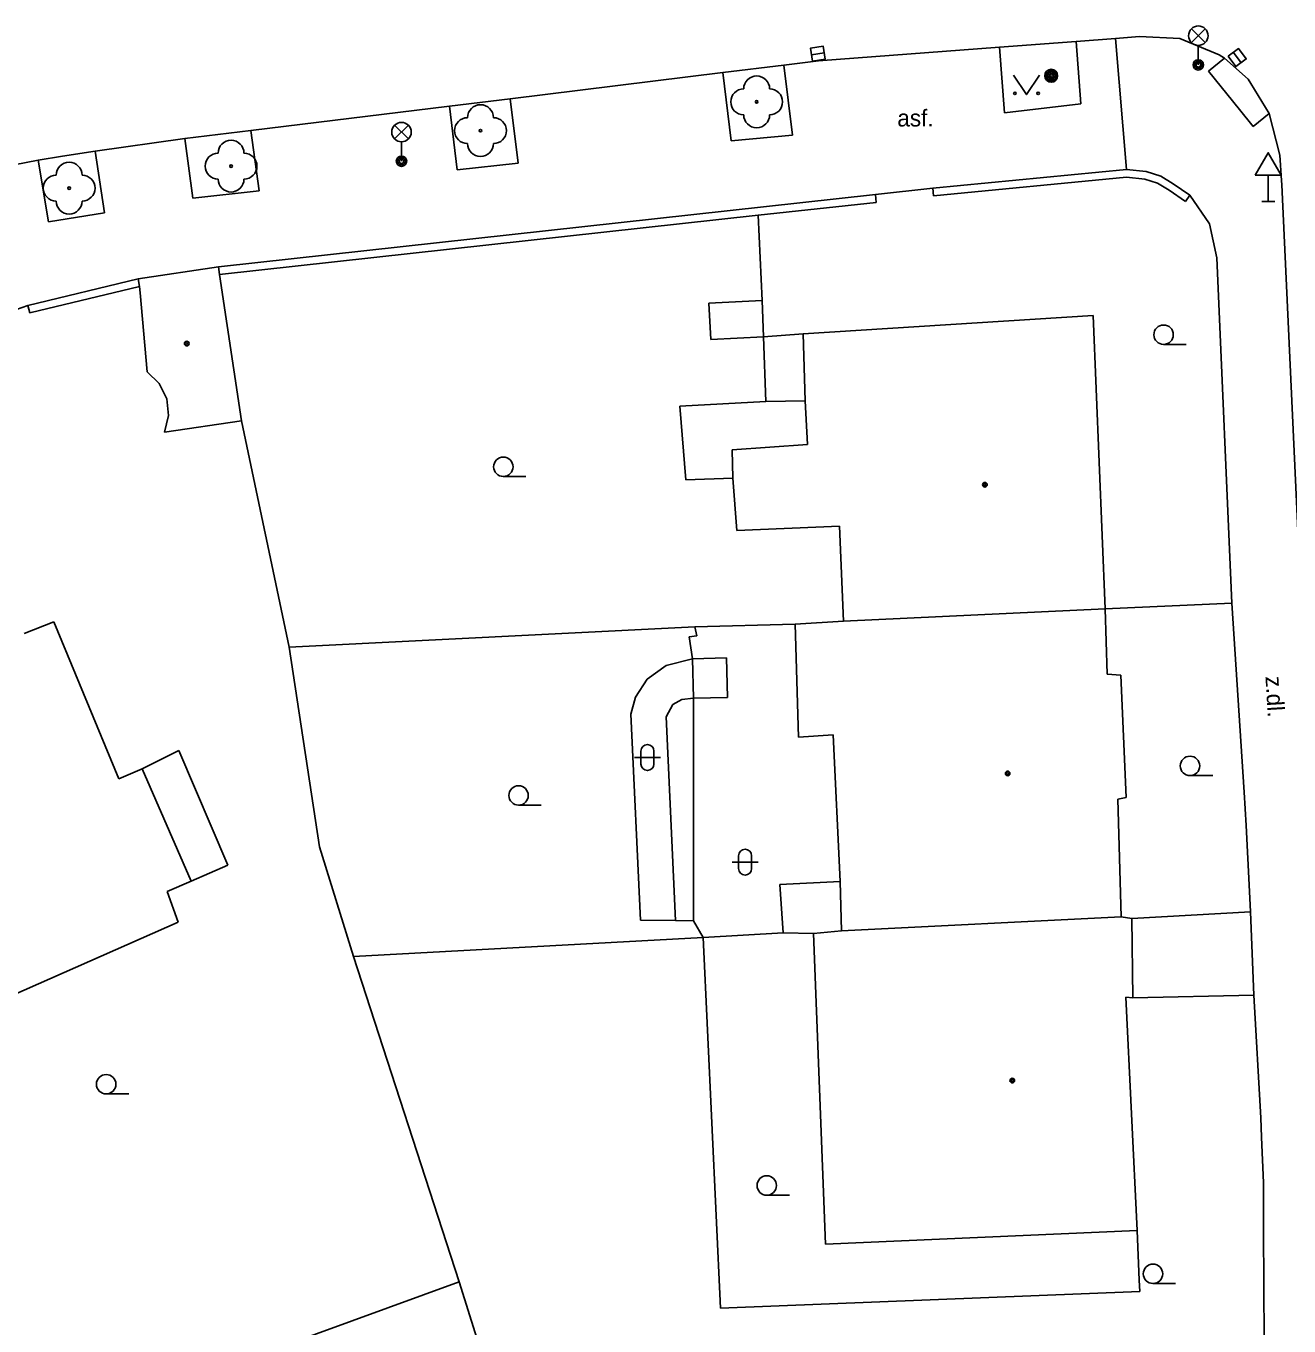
# Model space of a CAD drawing. Extents: x -600309 to -598967, y -1161267 to -1160292.
# Drawn here: x -599317.9 to -599269.1, y -1160491 to -1160440.8 of the extents above; entities that cross this region are included whole.
import ezdxf

# ---------------------------------------------------------------- set-up
doc = ezdxf.new("R2010")
doc.units = 0
for name, color, linetype in [('Level 10', 7, 'Continuous'), ('Level 11', 7, 'Continuous'), ('Level 22', 7, 'Continuous'), ('Level 25', 7, 'Continuous'), ('Level 27', 7, 'Continuous'), ('Level 33', 7, 'Continuous'), ('Level 34', 7, 'Continuous'), ('Level 36', 7, 'Continuous'), ('Level 39', 7, 'Continuous'), ('Level 40', 7, 'Continuous'), ('Level 5', 7, 'Continuous'), ('Level 51', 7, 'Continuous'), ('Level 54', 7, 'Continuous'), ('Level 7', 7, 'Continuous'), ('Level 8', 7, 'Continuous')]:
    doc.layers.add(name, color=color, linetype=linetype)

msp = doc.modelspace()

# ---------------------------------------------------------------- linework, layer by layer
at = {"layer": 'Level 10'}
for points in [[(-599288.62, -1160442.33), (-599287.28, -1160442.17), (-599280.29, -1160441.64)], [(-599280.29, -1160441.64), (-599277.33, -1160441.42)], [(-599277.33, -1160441.42), (-599275.82, -1160441.3)], [(-599275.82, -1160441.3), (-599274.89, -1160441.23)], [(-599274.89, -1160441.23), (-599273.33, -1160441.3), (-599271.81, -1160441.93), (-599271.61, -1160442.06)], [(-599271.61, -1160442.06), (-599270.69, -1160442.87), (-599270.59, -1160443.0349), (-599269.88, -1160444.2)], [(-599299.18, -1160443.63), (-599290.9699, -1160442.62)], [(-599290.9699, -1160442.62), (-599288.62, -1160442.33)], [(-599301.53, -1160443.9099), (-599299.18, -1160443.63)], [(-599309.19, -1160444.85), (-599301.53, -1160443.9099)], [(-599269.88, -1160444.2), (-599269.48, -1160445.81)], [(-599311.74, -1160445.1599), (-599309.19, -1160444.85)], [(-599317.4, -1160446), (-599316.46, -1160445.85), (-599315.2, -1160445.65)], [(-599315.2, -1160445.65), (-599311.74, -1160445.1599)], [(-599323.31, -1160447.14), (-599317.4, -1160446)], [(-599269.48, -1160445.81), (-599269.4099, -1160446.79)], [(-599269.4099, -1160446.79), (-599269.4028, -1160446.949), (-599268.32, -1160470.31), (-599268.14, -1160474.13), (-599267.77, -1160482.25)]]:
    msp.add_lwpolyline(points, dxfattribs=at)
at = {"layer": 'Level 11'}
for points in [[(-599280.29, -1160441.64), (-599280.1, -1160444.17)], [(-599277.33, -1160441.42), (-599277.15, -1160443.82)], [(-599275.82, -1160441.3), (-599275.39, -1160446.36)], [(-599272.23, -1160442.56), (-599271.61, -1160442.06)], [(-599290.9699, -1160442.62), (-599290.65, -1160445.25)], [(-599288.62, -1160442.33), (-599288.29, -1160445.03)], [(-599272.23, -1160442.56), (-599271.0279, -1160444.0469), (-599270.5, -1160444.7)], [(-599299.18, -1160443.63), (-599298.88, -1160446.11)], [(-599301.53, -1160443.9099), (-599301.23, -1160446.37)], [(-599280.1, -1160444.17), (-599277.15, -1160443.82)], [(-599270.5, -1160444.7), (-599269.88, -1160444.2)], [(-599309.19, -1160444.85), (-599308.88, -1160447.18)], [(-599290.65, -1160445.25), (-599288.29, -1160445.03)], [(-599315.2, -1160445.65), (-599314.84, -1160448.04)], [(-599311.74, -1160445.1599), (-599311.43, -1160447.4699)], [(-599317.4, -1160446), (-599317.01, -1160448.38)], [(-599301.23, -1160446.37), (-599298.88, -1160446.11)], [(-599311.43, -1160447.4699), (-599308.88, -1160447.18)], [(-599317.01, -1160448.38), (-599314.84, -1160448.04)], [(-599270.48, -1160478.24), (-599275.15, -1160478.34)]]:
    msp.add_lwpolyline(points, dxfattribs=at)
at = {"layer": 'Level 22'}
for centre in [(-599289.67, -1160443.75), (-599300.33, -1160444.86), (-599309.96, -1160446.23), (-599316.21, -1160447.08)]:
    msp.add_circle(centre, 0.05, dxfattribs=at)
for centre, start, end in [((-599289.67, -1160443.25), 0, 180), ((-599290.17, -1160443.75), 90, 270), ((-599289.17, -1160443.75), 270, 90), ((-599300.33, -1160444.36), 0, 180), ((-599300.83, -1160444.86), 90, 270), ((-599299.83, -1160444.86), 270, 90), ((-599289.67, -1160444.25), 180, 0), ((-599309.96, -1160445.73), 0, 180), ((-599300.33, -1160445.36), 180, 0), ((-599316.21, -1160446.58), 0, 180), ((-599310.46, -1160446.23), 90, 270), ((-599309.46, -1160446.23), 270, 90), ((-599316.71, -1160447.08), 90, 270), ((-599315.71, -1160447.08), 270, 90), ((-599309.96, -1160446.73), 180, 0), ((-599316.21, -1160447.58), 180, 0)]:
    msp.add_arc(centre, 0.5, start, end, dxfattribs=at)
at = {"layer": 'Level 25'}
for radius in [0.25, 0.2, 0.15, 0.1, 0.05]:
    msp.add_circle((-599278.3, -1160442.74), radius, dxfattribs=at)
at = {"layer": 'Level 27'}
for p, q in [((-599287.5569, -1160441.9291), (-599287.0631, -1160441.8509)), ((-599271.2682, -1160441.8386), (-599270.9718, -1160442.2414))]:
    msp.add_line(p, q, dxfattribs=at)
for points in [[(-599287.5178, -1160442.176), (-599287.024, -1160442.0978), (-599287.1022, -1160441.604), (-599287.596, -1160441.6822)], [(-599271.4695, -1160441.9868), (-599271.1732, -1160442.3895), (-599270.7705, -1160442.0932), (-599271.0668, -1160441.6905)]]:
    msp.add_lwpolyline(points, close=True, dxfattribs=at)
at = {"layer": 'Level 33'}
for p, q in [((-599272.885, -1160441.46), (-599272.355, -1160440.93)), ((-599272.885, -1160440.93), (-599272.355, -1160441.46)), ((-599272.62, -1160441.57), (-599272.62, -1160442.32)), ((-599303.645, -1160445.18), (-599303.115, -1160444.65)), ((-599303.645, -1160444.65), (-599303.115, -1160445.18)), ((-599303.38, -1160445.29), (-599303.38, -1160446.04))]:
    msp.add_line(p, q, dxfattribs=at)
for centre, radius in [((-599272.62, -1160441.195), 0.375), ((-599272.62, -1160442.32), 0.2), ((-599272.62, -1160442.32), 0.1445), ((-599272.62, -1160442.32), 0.0876), ((-599303.38, -1160444.915), 0.375), ((-599303.38, -1160446.04), 0.2), ((-599303.38, -1160446.04), 0.1445), ((-599303.38, -1160446.04), 0.0876)]:
    msp.add_circle(centre, radius, dxfattribs=at)
at = {"layer": 'Level 34'}
for p, q in [((-599269.92, -1160446.582), (-599269.92, -1160447.6)), ((-599270.17, -1160447.6), (-599269.67, -1160447.6))]:
    msp.add_line(p, q, dxfattribs=at)
msp.add_lwpolyline([(-599270.42, -1160446.582), (-599269.42, -1160446.582), (-599269.92, -1160445.716)], close=True, dxfattribs=at)
at = {"layer": 'Level 36'}
for p, q in [((-599273.96, -1160453.115), (-599273.085, -1160453.115)), ((-599299.45, -1160458.215), (-599298.575, -1160458.215)), ((-599294.386, -1160469.066), (-599293.386, -1160469.066)), ((-599294.136, -1160468.816), (-599294.136, -1160469.316)), ((-599293.636, -1160468.816), (-599293.636, -1160469.316)), ((-599272.94, -1160469.765), (-599272.065, -1160469.765)), ((-599298.86, -1160470.905), (-599297.985, -1160470.905)), ((-599290.616, -1160473.106), (-599289.616, -1160473.106)), ((-599290.366, -1160472.856), (-599290.366, -1160473.356)), ((-599289.866, -1160472.856), (-599289.866, -1160473.356)), ((-599314.78, -1160482.055), (-599313.905, -1160482.055)), ((-599289.28, -1160485.965), (-599288.405, -1160485.965)), ((-599274.37, -1160489.375), (-599273.495, -1160489.375))]:
    msp.add_line(p, q, dxfattribs=at)
msp.add_lwpolyline([(-599279.75, -1160442.7199), (-599279.25, -1160443.4699), (-599278.75, -1160442.7199)], dxfattribs=at)
for centre, radius in [((-599279.7002, -1160443.4197), 0.05), ((-599278.8008, -1160443.4197), 0.05), ((-599273.9601, -1160452.7399), 0.375), ((-599299.4501, -1160457.8399), 0.375), ((-599272.9401, -1160469.3899), 0.375), ((-599298.8601, -1160470.5299), 0.375), ((-599314.7801, -1160481.6799), 0.375), ((-599289.2801, -1160485.5899), 0.375), ((-599274.3701, -1160488.9999), 0.375)]:
    msp.add_circle(centre, radius, dxfattribs=at)
for centre, start, end in [((-599293.8857, -1160468.8163), 0, 180), ((-599293.8857, -1160469.3163), 180, 0), ((-599290.1157, -1160472.8563), 0, 180), ((-599290.1157, -1160473.3563), 180, 0)]:
    msp.add_arc(centre, 0.25, start, end, dxfattribs=at)
at = {"layer": 'Level 39'}
for centre, radius in [((-599311.67, -1160453.08), 0.09), ((-599311.67, -1160453.08), 0.0398), ((-599280.86, -1160458.53), 0.09), ((-599280.86, -1160458.53), 0.0398), ((-599279.98, -1160469.68), 0.09), ((-599279.98, -1160469.68), 0.0398), ((-599279.8, -1160481.54), 0.09), ((-599279.8, -1160481.54), 0.0398)]:
    msp.add_circle(centre, radius, dxfattribs=at)
at = {"layer": 'Level 5'}
for points in [[(-599313.54, -1160450.58), (-599310.45, -1160450.12)], [(-599310.45, -1160450.12), (-599310.4, -1160450.42)], [(-599313.5, -1160450.88), (-599313.54, -1160450.58)], [(-599310.4, -1160450.42), (-599309.55, -1160456.07)], [(-599313.4699, -1160451.12), (-599313.5, -1160450.88)], [(-599313.2, -1160454.17), (-599313.4699, -1160451.12)], [(-599287.87, -1160452.7), (-599276.68, -1160452)], [(-599276.68, -1160452), (-599276.2199, -1160463.33)], [(-599287.8, -1160455.29), (-599287.87, -1160452.7)], [(-599313.2, -1160454.17), (-599312.73, -1160454.62)], [(-599312.73, -1160454.62), (-599312.44, -1160455.21)], [(-599312.44, -1160455.21), (-599312.37, -1160455.86)], [(-599287.71, -1160456.98), (-599287.8, -1160455.29)], [(-599312.37, -1160455.86), (-599312.53, -1160456.5)], [(-599309.55, -1160456.07), (-599312.53, -1160456.5)], [(-599290.62, -1160457.18), (-599287.71, -1160456.98)], [(-599290.59, -1160458.28), (-599290.62, -1160457.18)], [(-599290.44, -1160460.3), (-599290.59, -1160458.28)], [(-599286.4699, -1160460.13), (-599290.44, -1160460.3)], [(-599286.32, -1160463.8), (-599286.4699, -1160460.13)], [(-599286.32, -1160463.8), (-599276.2199, -1160463.33)], [(-599276.2199, -1160463.33), (-599276.14, -1160465.85)], [(-599317.95, -1160464.28), (-599316.8, -1160463.82)], [(-599316.8, -1160463.82), (-599314.29, -1160469.89)], [(-599288.18, -1160463.9099), (-599286.32, -1160463.8)], [(-599288.05, -1160468.28), (-599288.18, -1160463.9099)], [(-599276.14, -1160465.85), (-599275.61, -1160465.88)], [(-599275.61, -1160465.88), (-599275.4099, -1160470.61)], [(-599286.71, -1160468.19), (-599288.05, -1160468.28)], [(-599286.45, -1160473.85), (-599286.71, -1160468.19)], [(-599314.29, -1160469.89), (-599313.39, -1160469.5)], [(-599313.39, -1160469.5), (-599311.5, -1160473.84)], [(-599275.4099, -1160470.61), (-599275.73, -1160470.67)], [(-599275.73, -1160470.67), (-599275.6, -1160475.2199)], [(-599311.5, -1160473.84), (-599312.42, -1160474.24)], [(-599312.42, -1160474.24), (-599312, -1160475.42)], [(-599286.4, -1160475.76), (-599286.45, -1160473.85)], [(-599286.4, -1160475.76), (-599275.6, -1160475.2199)], [(-599275.6, -1160475.2199), (-599275.19, -1160475.28)], [(-599312, -1160475.42), (-599320.38, -1160479.11)], [(-599287.4699, -1160475.86), (-599286.4, -1160475.76)], [(-599275.19, -1160475.28), (-599275.15, -1160478.34)], [(-599287.01, -1160487.86), (-599287.4699, -1160475.86)], [(-599275.15, -1160478.34), (-599275.42, -1160478.32)], [(-599275.42, -1160478.32), (-599274.98, -1160487.33)], [(-599274.98, -1160487.33), (-599287.01, -1160487.86)]]:
    msp.add_lwpolyline(points, dxfattribs=at)
at = {"layer": 'Level 51'}
for points in [[(-599289.46, -1160451.42), (-599289.61, -1160448.13)], [(-599289.4099, -1160452.82), (-599289.46, -1160451.42)], [(-599289.31, -1160455.32), (-599289.4099, -1160452.82)], [(-599292.64, -1160455.5), (-599289.31, -1160455.32)], [(-599292.4, -1160458.34), (-599292.64, -1160455.5)], [(-599307.7199, -1160464.8), (-599292.05, -1160464.02)], [(-599292.05, -1160464.02), (-599288.18, -1160463.9099)], [(-599292.05, -1160464.02), (-599291.98, -1160464.37)], [(-599291.98, -1160464.37), (-599292.27, -1160464.4099)], [(-599292.27, -1160464.4099), (-599292.15, -1160465.25)], [(-599306.55, -1160472.52), (-599307.7199, -1160464.8)], [(-599292.15, -1160465.25), (-599292.11, -1160466.77)], [(-599292.11, -1160466.77), (-599292.11, -1160475.37)], [(-599313.39, -1160469.5), (-599311.9699, -1160468.79)], [(-599311.9699, -1160468.79), (-599310.09, -1160473.2199)], [(-599305.23, -1160476.75), (-599306.55, -1160472.52)], [(-599310.09, -1160473.2199), (-599311.5, -1160473.84)], [(-599292.11, -1160475.37), (-599291.73, -1160476.02)], [(-599305.23, -1160476.75), (-599291.73, -1160476.02)], [(-599291.73, -1160476.02), (-599288.64, -1160475.84)], [(-599291.06, -1160490.32), (-599291.73, -1160476.02)], [(-599288.64, -1160475.84), (-599287.4699, -1160475.86)], [(-599301.15, -1160489.31), (-599305.23, -1160476.75)], [(-599274.98, -1160487.33), (-599274.9, -1160489.25)], [(-599313.54, -1160493.83), (-599301.15, -1160489.31)], [(-599301.15, -1160489.31), (-599300.4699, -1160491.49)], [(-599274.9, -1160489.25), (-599274.88, -1160489.68)], [(-599274.88, -1160489.68), (-599291.06, -1160490.32)]]:
    msp.add_lwpolyline(points, dxfattribs=at)
at = {"layer": 'Level 54'}
for points in [[(-599289.46, -1160451.42), (-599291.52, -1160451.52)], [(-599291.52, -1160451.52), (-599291.44, -1160452.92)], [(-599291.44, -1160452.92), (-599289.4099, -1160452.82)], [(-599289.4099, -1160452.82), (-599287.87, -1160452.7)], [(-599287.8, -1160455.29), (-599289.31, -1160455.32)], [(-599290.59, -1160458.28), (-599292.4, -1160458.34)], [(-599292.15, -1160465.25), (-599290.83, -1160465.2199)], [(-599290.83, -1160465.2199), (-599290.8, -1160466.75)], [(-599293.1599, -1160465.51), (-599293.89, -1160466.04)], [(-599292.15, -1160465.25), (-599293.1599, -1160465.51)], [(-599293.89, -1160466.04), (-599294.35, -1160466.73)], [(-599294.35, -1160466.73), (-599294.53, -1160467.39)], [(-599293.1599, -1160467.49), (-599292.9, -1160467.02)], [(-599292.9, -1160467.02), (-599292.56, -1160466.83)], [(-599292.56, -1160466.83), (-599292.11, -1160466.77)], [(-599290.8, -1160466.75), (-599292.11, -1160466.77)], [(-599294.53, -1160467.39), (-599294.1599, -1160475.35)], [(-599292.8, -1160475.36), (-599293.1599, -1160467.49)], [(-599286.45, -1160473.85), (-599288.78, -1160473.9699)], [(-599288.78, -1160473.9699), (-599288.64, -1160475.84)], [(-599294.1599, -1160475.35), (-599292.8, -1160475.36)], [(-599292.11, -1160475.37), (-599292.8, -1160475.36)]]:
    msp.add_lwpolyline(points, dxfattribs=at)
at = {"layer": 'Level 7'}
for points in [[(-599282.87, -1160447.08), (-599275.39, -1160446.36)], [(-599282.84, -1160447.38), (-599275.39, -1160446.6599), (-599274.69, -1160446.74), (-599274.2, -1160446.89), (-599273.75, -1160447.1599), (-599273.12, -1160447.6)], [(-599275.39, -1160446.36), (-599274.63, -1160446.44), (-599274.07, -1160446.62), (-599273.59, -1160446.9099), (-599272.95, -1160447.35)], [(-599282.84, -1160447.38), (-599282.87, -1160447.08)], [(-599310.45, -1160450.12), (-599285.08, -1160447.33)], [(-599289.61, -1160448.13), (-599285.05, -1160447.63)], [(-599285.08, -1160447.33), (-599285.05, -1160447.63)], [(-599272.95, -1160447.35), (-599273.12, -1160447.6)], [(-599272.95, -1160447.35), (-599272.19, -1160448.46), (-599271.9099, -1160449.77), (-599271.33, -1160463.1)], [(-599310.4, -1160450.42), (-599289.61, -1160448.13)], [(-599317.8, -1160451.61), (-599313.54, -1160450.58)], [(-599317.73, -1160451.9), (-599313.5, -1160450.88)], [(-599317.73, -1160451.9), (-599317.8, -1160451.61)], [(-599309.55, -1160456.07), (-599307.7199, -1160464.8)], [(-599276.2199, -1160463.33), (-599271.33, -1160463.1)], [(-599271.33, -1160463.1), (-599270.85, -1160470.4), (-599270.77, -1160471.69)], [(-599270.64, -1160474.24), (-599270.6, -1160475.02)], [(-599275.19, -1160475.28), (-599270.6, -1160475.02)], [(-599270.48, -1160478.24), (-599270.21, -1160482.98)], [(-599270.11, -1160485.49), (-599270.1, -1160487.3), (-599270.08, -1160491.58)]]:
    msp.add_lwpolyline(points, dxfattribs=at)
at = {"layer": 'Level 8'}
for points in [[(-599282.87, -1160447.08), (-599285.08, -1160447.33)], [(-599317.8, -1160451.61), (-599319.13, -1160452.08)], [(-599270.77, -1160471.69), (-599270.64, -1160474.24)], [(-599270.6, -1160475.02), (-599270.48, -1160478.24)], [(-599270.21, -1160482.98), (-599270.18, -1160483.72), (-599270.11, -1160485.49)]]:
    msp.add_lwpolyline(points, dxfattribs=at)

# ---------------------------------------------------------------- texts
at = {"layer": 'Level 40'}
msp.add_text('asf.', height=0.65, dxfattribs=at).set_placement((-599284.24, -1160444.7))
msp.add_text('z.dl.', height=0.65, rotation=273.42, dxfattribs=at).set_placement((-599270.03, -1160465.94))

doc.saveas('drawing.dxf')
